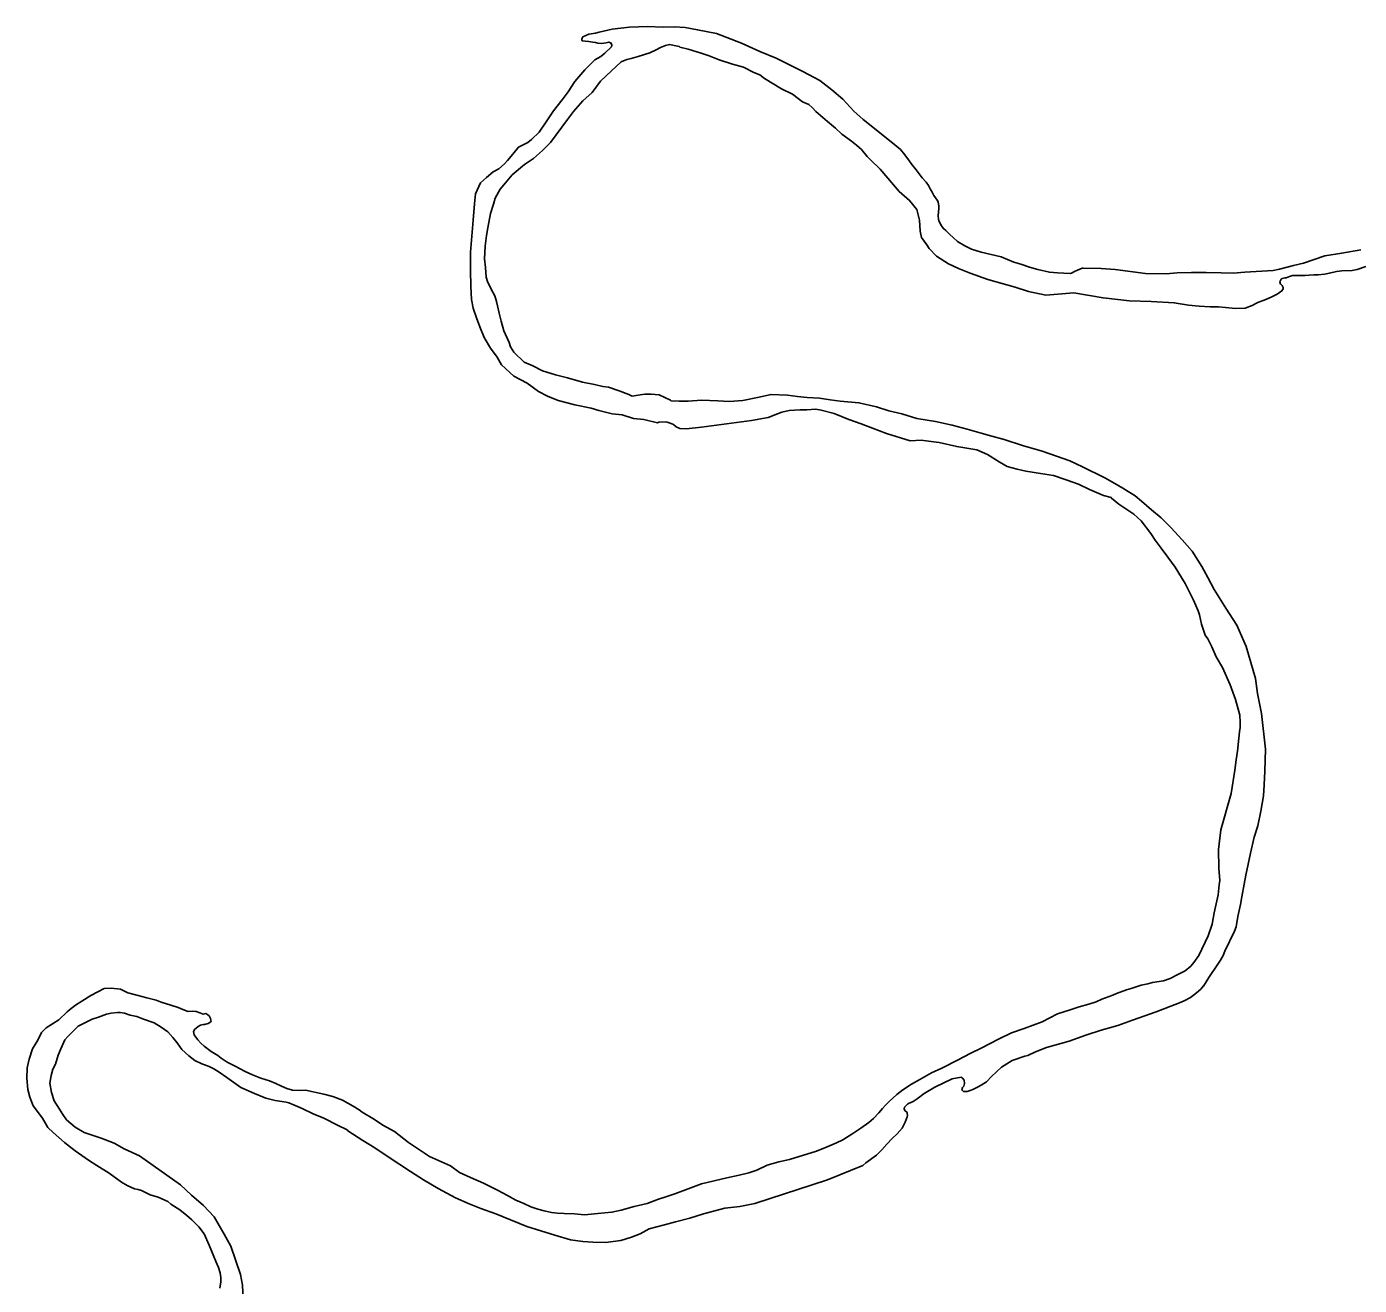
# Model space of a CAD drawing. Extents: x 31699 to 244310, y -8841 to 11474.
# Drawn here: x 146920.3 to 147214.7, y -2927.1 to -2649.1 of the extents above; entities that cross this region are included whole.
import ezdxf

# ---------------------------------------------------------------- set-up
doc = ezdxf.new("R2010")
doc.units = 0
doc.layers.add('R_Draft', color=7, linetype='Continuous')

msp = doc.modelspace()

# ---------------------------------------------------------------- linework, layer by layer
at = {"layer": 'R_Draft'}
for points in [[(147044.51, -2652.37), (147043.71, -2652.32), (147043.11, -2652.2), (147043.04, -2652.2), (147042.97, -2652), (147042.97, -2651.8), (147043.16, -2651.33), (147044.48, -2650.77), (147046, -2650.53), (147046.8, -2650.32), (147049.65, -2649.65), (147053.5, -2649.17), (147057.42, -2649.08), (147060.89, -2649.2), (147063.35, -2649.15), (147065.75, -2649.23), (147068.5, -2649.77), (147072.71, -2650.61), (147078.22, -2652.69), (147082.25, -2654.54), (147085.88, -2656.06), (147088.85, -2657.53), (147091.74, -2659), (147095.52, -2660.99), (147098.16, -2663.06), (147100.6, -2665.08), (147103.06, -2667.76), (147105.1, -2669.59), (147111.61, -2674.78), (147113.31, -2676.21), (147114.26, -2677.39), (147115.29, -2678.77), (147115.84, -2679.5), (147116.8, -2680.68), (147117.21, -2681.27), (147118.11, -2682.45), (147118.99, -2683.43), (147119.54, -2684.15), (147119.89, -2684.88), (147120.31, -2685.6), (147120.66, -2686.4), (147121.41, -2687.38), (147121.62, -2687.78), (147121.77, -2688.71), (147121.79, -2689.24), (147121.74, -2690.05), (147121.62, -2690.85), (147121.71, -2691.58), (147121.78, -2691.98), (147122.06, -2692.51), (147122.34, -2692.97), (147122.82, -2693.69), (147123.36, -2694.08), (147123.77, -2694.54), (147124.25, -2695), (147124.93, -2695.65), (147125.95, -2696.56), (147127.56, -2697.46), (147128.98, -2698.23), (147131.13, -2698.92), (147135.54, -2699.95), (147138.37, -2701.09), (147139.91, -2701.53), (147141.86, -2702.22), (147143.66, -2702.71), (147146.21, -2703.32), (147148.01, -2703.48), (147149.41, -2703.52), (147150.88, -2703.62), (147151.08, -2703.55), (147151.73, -2703.13), (147152.46, -2702.85), (147153.45, -2702.43), (147153.65, -2702.42), (147157.64, -2702.47), (147160.78, -2702.73), (147167.46, -2703.59), (147171.99, -2703.69), (147174.45, -2703.43), (147177.64, -2703.36), (147180.84, -2703.36), (147184.17, -2703.48), (147186.84, -2703.49), (147189.36, -2703.3), (147195.62, -2702.96), (147197.01, -2702.67), (147200.12, -2701.8), (147202.31, -2701.35), (147207.07, -2699.71), (147210.78, -2699.09), (147215.03, -2698.39)], [(147163.56, -2755.88), (147161.53, -2754.52), (147159.91, -2753.22), (147159.84, -2753.09), (147158.16, -2752.66), (147155.07, -2751.32), (147152.64, -2750.11), (147149.89, -2749.17), (147147.14, -2748.23), (147144.27, -2747.76), (147140.99, -2747.23), (147139.12, -2746.8), (147136.91, -2746.19), (147135.15, -2745.22), (147132.58, -2743.54), (147130.16, -2742.53), (147125.75, -2741.83), (147121.87, -2740.91), (147119.53, -2740.63), (147117.93, -2740.4), (147115.47, -2740.52), (147110.24, -2738.9), (147107.15, -2737.77), (147104.66, -2736.82), (147101.91, -2735.88), (147098.69, -2734.55), (147095.81, -2733.81), (147094.6, -2733.57), (147092.61, -2733.68), (147091.08, -2733.72), (147088.75, -2733.83), (147087.16, -2734.2), (147086.17, -2734.56), (147084.12, -2735.41), (147080.41, -2736.09), (147069.38, -2737.53), (147065.99, -2737.88), (147064.59, -2737.84), (147063.79, -2737.46), (147063.18, -2736.94), (147062.44, -2736.62), (147061.77, -2736.43), (147061.36, -2736.38), (147059.97, -2736.47), (147059.64, -2736.55), (147056.62, -2735.81), (147054.35, -2735.6), (147051.87, -2734.85), (147049.67, -2734.57), (147046.72, -2733.83), (147045.05, -2733.33), (147041.37, -2732.61), (147037.75, -2731.63), (147035.4, -2730.68), (147033.38, -2729.65), (147030.87, -2727.84), (147027.91, -2726.24), (147025.19, -2723.76), (147024.28, -2722.11), (147022.77, -2720.07), (147021.39, -2717.77), (147020.41, -2715.39), (147019.7, -2713.4), (147018.92, -2711.28), (147018.61, -2709.35), (147018.41, -2706.49), (147018.4, -2702.88), (147018.37, -2698.88), (147018.95, -2691.79), (147019.27, -2688.24), (147019.48, -2685.97), (147020.56, -2683.54), (147021.87, -2682.38), (147023.37, -2681.14), (147024.62, -2680.51), (147025.86, -2679.35), (147026.52, -2678.67), (147027.75, -2677.24), (147028.98, -2675.68), (147031.02, -2674.63), (147031.87, -2674.01), (147033.5, -2672.37), (147035.11, -2670.07), (147036.73, -2667.69), (147038.6, -2665.25), (147039.9, -2663.49), (147041.44, -2661.18), (147043.65, -2658.6), (147045.8, -2656.41), (147047.18, -2655.65), (147048.03, -2654.96), (147049.47, -2653.53), (147049.59, -2653.19), (147049.45, -2652.73), (147048.91, -2652.47), (147048.31, -2652.62), (147047.32, -2652.77), (147046.52, -2652.72), (147045.98, -2652.6), (147045.38, -2652.48), (147044.51, -2652.37)], [(147168.73, -2709.77), (147163.93, -2709.61), (147158.06, -2709), (147151.64, -2707.88), (147145.46, -2708.41), (147141.57, -2707.56), (147138.69, -2706.63), (147136.81, -2706.13), (147132.59, -2704.96), (147128.7, -2703.51), (147126.14, -2702.5), (147123.92, -2701.48), (147121.29, -2699.8), (147119.65, -2698.04), (147119.17, -2697.25), (147118, -2695.67), (147117.7, -2694.27), (147117.51, -2691.81), (147116.93, -2689.48), (147115.35, -2687.45), (147113.05, -2685.5), (147108.81, -2680.52), (147106.63, -2678.43), (147105.95, -2677.78), (147104.71, -2676.2), (147103.63, -2675.23), (147102.54, -2674.38), (147100.38, -2672.83), (147098.95, -2671.52), (147097.18, -2670.03), (147094.67, -2667.81), (147093.92, -2667.03), (147093.1, -2666.25), (147091.69, -2665.68), (147089.46, -2663.99), (147087.03, -2662.78), (147083.32, -2660.52), (147082.24, -2659.74), (147080.96, -2659.24), (147078.67, -2658.02), (147076.26, -2657.34), (147073.31, -2656.4), (147071.09, -2655.52), (147069.34, -2654.96), (147066.46, -2654.02), (147064.58, -2653.59), (147064.45, -2653.46), (147063.31, -2653.22), (147062.37, -2653.04), (147061.45, -2653.26), (147060.32, -2653.69), (147059.34, -2654.18), (147057.95, -2654.87), (147055.37, -2655.67), (147053.85, -2656.1), (147052.92, -2656.32), (147051.67, -2656.88), (147049.52, -2658.8), (147047.1, -2661.12), (147045.23, -2663.63), (147043.2, -2665.48), (147041.12, -2667.8), (147039.77, -2669.56), (147036.02, -2674.65), (147034.26, -2676.43), (147032.3, -2678.21), (147030.26, -2679.52), (147027.58, -2681.78), (147026.09, -2683.55), (147024.92, -2684.98), (147023.84, -2686.94), (147023.47, -2688.28), (147022.78, -2690.37), (147022.18, -2693.52), (147021.89, -2695.19), (147021.61, -2697.54), (147021.47, -2700.34), (147021.65, -2702.27), (147021.83, -2704.41), (147022.12, -2705.4), (147022.95, -2707.05), (147023.72, -2708.5), (147024.08, -2709.76), (147024.3, -2710.76), (147024.73, -2712.35), (147025.17, -2714.15), (147025.75, -2716.27), (147026.94, -2718.85), (147027.23, -2719.78), (147027.92, -2720.96), (147030.24, -2723.18), (147032.12, -2724.01), (147034.27, -2725.09), (147037.16, -2725.96), (147039.77, -2726.64), (147043.12, -2727.63), (147045.73, -2728.11), (147047.6, -2728.54), (147048.87, -2728.71), (147051.22, -2729.52), (147053.37, -2730.34)], [(147216.11, -2702.04), (147214.19, -2702.69), (147213.06, -2702.91), (147210.8, -2703.03), (147209.61, -2703.19), (147208.08, -2703.49), (147206.96, -2703.71), (147205.56, -2703.88), (147204.63, -2703.9), (147203.56, -2703.99), (147202.7, -2704.07), (147201.7, -2704.03), (147200.44, -2704.06), (147199.9, -2704.07), (147199.24, -2704.28), (147198.85, -2704.43), (147198.52, -2704.57), (147198.25, -2704.57), (147197.65, -2704.72), (147197.52, -2704.79), (147197.39, -2704.86), (147197.14, -2705.47), (147197.28, -2705.93), (147197.35, -2705.93), (147197.62, -2706.26), (147197.83, -2706.72), (147197.84, -2706.99), (147197.58, -2707.46), (147196.53, -2708.15), (147195.21, -2708.85), (147193.63, -2709.48), (147192.37, -2709.91), (147191.78, -2710.19), (147190.99, -2710.68), (147189.47, -2711.24), (147187.35, -2711.36), (147185.08, -2711.14), (147183.54, -2710.97), (147181.74, -2710.95), (147179.27, -2710.8), (147176.94, -2710.59), (147173.8, -2710.06), (147168.73, -2709.77)], [(147053.37, -2730.34), (147054.04, -2730.66), (147055.84, -2730.36), (147056.9, -2730.27), (147058.23, -2730.24), (147060.03, -2730.4), (147062.52, -2731.61), (147062.66, -2731.74), (147064.46, -2731.83), (147066.46, -2731.79), (147069.38, -2731.59), (147072.98, -2731.71), (147075.52, -2731.86), (147078.51, -2731.66), (147081.76, -2730.98), (147084.74, -2730.32), (147088.41, -2730.5), (147090.61, -2730.79), (147092.75, -2731.01), (147095.41, -2731.15), (147097.82, -2731.5), (147100.02, -2731.78), (147104.16, -2732.16), (147108.04, -2733.01), (147110.73, -2733.95), (147113.61, -2734.62), (147116.96, -2735.61), (147121.04, -2736.32), (147124.78, -2737.11), (147128.07, -2737.97), (147131.15, -2738.84), (147133.49, -2739.52), (147136.24, -2740.26), (147140.27, -2741.57), (147144.62, -2742.81), (147147.78, -2743.94), (147150.73, -2745.01), (147153.56, -2746.28), (147158.47, -2748.71), (147160.7, -2750), (147162.45, -2751.03), (147165.16, -2752.7), (147166.58, -2753.87), (147168.75, -2755.76), (147170.93, -2757.58), (147173.04, -2759.67), (147175.56, -2762.42), (147177.75, -2764.91), (147179.89, -2768.33), (147181.21, -2770.71), (147182.6, -2773.41), (147185.22, -2777.49), (147187.63, -2781.25), (147189.67, -2786.01), (147191.76, -2793.04), (147192.17, -2796.37), (147193.06, -2800.75), (147193.97, -2808.68), (147193.81, -2813.55), (147193.68, -2816.56), (147193.47, -2818.97), (147192.95, -2822.38), (147192.22, -2825.6), (147191.47, -2828.09), (147190.62, -2831.65), (147189.6, -2836.48), (147189.24, -2838.49), (147188.7, -2841.24), (147188.41, -2842.98), (147187.87, -2845.59), (147187.45, -2847.87), (147187.07, -2848.82), (147184.97, -2853.27), (147184.6, -2854.21), (147184.02, -2855.23), (147183.44, -2856.17), (147181.44, -2859.09), (147180.28, -2860.98), (147180.22, -2860.92), (147179.7, -2861.66), (147178.72, -2862.49), (147177.41, -2863.52), (147175.96, -2864.22), (147174.97, -2864.7), (147169.82, -2866.69), (147164.6, -2868.54), (147161.3, -2869.68), (147157.66, -2870.7), (147154.29, -2871.84), (147150.59, -2873.12), (147145.56, -2874.57), (147143.18, -2875.49), (147141.47, -2876.33), (147140.8, -2876.48), (147137.96, -2877.41), (147135.66, -2878.86), (147133.44, -2880.98), (147132.34, -2882.14), (147131.16, -2882.9), (147130.17, -2883.39), (147129.31, -2883.81)], [(147051.65, -2910.49), (147054.5, -2909.63), (147057.41, -2909.03), (147059.92, -2908.04), (147061.51, -2907.54), (147063.49, -2906.83), (147069.37, -2904.69), (147075, -2903.3), (147077.72, -2902.71), (147079.84, -2902.26), (147081.62, -2901.62), (147083.86, -2900.57), (147086.44, -2899.78), (147088.83, -2899.26), (147090.02, -2898.9), (147092.67, -2898.1), (147094.78, -2897.45), (147097.16, -2896.47), (147099.21, -2895.62), (147100.59, -2894.92), (147102.82, -2893.54), (147104.59, -2892.36), (147106.36, -2891.12), (147107.34, -2890.23), (147108.58, -2889.01), (147109.36, -2887.99), (147110.01, -2887.3), (147110.86, -2886.48), (147112.55, -2884.91), (147113.86, -2883.88), (147115.77, -2882.64), (147117.61, -2881.6), (147120.17, -2880.14), (147122.48, -2879.08), (147126.1, -2877.27), (147128.74, -2875.88), (147131.3, -2874.62), (147134.99, -2872.73), (147137.83, -2871.33), (147140.67, -2870.34), (147144.63, -2868.85), (147147.99, -2867.1), (147150.57, -2866.31), (147152.82, -2865.6), (147154.93, -2864.95), (147156.52, -2864.45), (147157.77, -2863.88), (147160.22, -2862.96), (147161.01, -2862.61), (147163.25, -2861.83), (147164.25, -2861.54), (147165.63, -2861.04), (147166.49, -2860.75), (147167.95, -2860.45), (147169.01, -2860.16), (147171.4, -2859.84), (147172.92, -2859.34), (147174.57, -2858.44), (147176.21, -2857.6), (147177.46, -2856.57), (147178.1, -2855.76), (147179.2, -2854.26), (147181.3, -2849.88), (147182.18, -2847.32), (147182.59, -2844.84), (147183.5, -2840.82), (147183.72, -2838.61), (147183.83, -2837.67), (147183.63, -2834.94), (147183.54, -2830.8), (147184.11, -2826.45), (147186.33, -2818.46), (147187.15, -2813.3), (147187.5, -2811.02), (147187.79, -2809.08), (147188.06, -2806.2), (147188.23, -2804.8), (147188.34, -2803.86), (147188.38, -2802.79), (147188.28, -2801.12), (147187.33, -2797.67), (147186.13, -2794.43), (147184.45, -2790.6), (147183.06, -2788.29), (147182.08, -2786.04), (147181.18, -2784.26), (147180.62, -2783.47), (147180.12, -2781.95), (147179.84, -2781.02), (147179.39, -2779.02), (147179.04, -2778.1), (147178.05, -2775.72), (147176.18, -2772.09), (147173.96, -2768.46), (147172.38, -2766.23), (147170.94, -2764.26), (147169.57, -2762.49), (147168.6, -2761.04), (147166.48, -2758.22), (147164.85, -2756.72), (147163.56, -2755.88)], [(146925.04, -2892.2), (146923.8, -2890.16), (146921.74, -2887.4), (146921.03, -2885.55), (146920.59, -2883.82), (146920.34, -2881.29), (146920.42, -2879.02), (146920.91, -2877.14), (146921.59, -2874.85), (146922.81, -2872.96), (146923.64, -2871.27), (146924.68, -2870.18), (146927.44, -2868.45), (146929.27, -2866.67), (146929.79, -2866.26), (146931.1, -2865.23), (146932.55, -2864.33), (146934.52, -2863.08), (146937.48, -2861.55), (146939.01, -2861.45), (146941.08, -2861.67), (146942.69, -2862.5), (146944.64, -2862.99), (146946.85, -2863.55), (146948.92, -2864.1), (146950.07, -2864.54), (146952.21, -2865.16), (146953.82, -2865.73), (146954.83, -2866.17), (146955.77, -2866.55), (146956.04, -2866.61), (146956.97, -2866.53), (146957.77, -2866.58), (146958.58, -2866.89), (146959.32, -2867.21), (146959.91, -2867.06), (146960.38, -2867.32), (146960.66, -2867.58), (146960.73, -2867.71), (146960.93, -2868.11), (146961.01, -2868.51), (146961.08, -2868.84), (146961.02, -2868.91), (146960.43, -2869.25), (146959.63, -2869.47), (146959.3, -2869.48), (146958.7, -2869.63), (146958.18, -2869.9), (146957.78, -2870.25), (146957.46, -2870.52), (146957.2, -2870.99), (146957.35, -2871.73), (146957.7, -2872.25), (146958.11, -2872.84), (146958.79, -2873.56), (146959.54, -2874.28), (146961.1, -2875.45), (146962.58, -2876.35), (146963.26, -2876.87), (146964.61, -2877.77), (146966.36, -2878.67), (146968.59, -2879.82), (146970.2, -2880.59), (146972.08, -2881.35), (146973.96, -2881.9), (146975.37, -2882.47), (146976.65, -2883.05), (146977.8, -2883.62), (146979.07, -2883.99), (146980.67, -2884.03), (146981.93, -2884), (146985.95, -2884.84), (146987.96, -2885.4), (146990.11, -2886.15), (146992.47, -2887.5), (146993.75, -2888.34), (146994.43, -2888.86), (146997.13, -2890.47), (146999.02, -2891.7), (147001.58, -2893.11), (147004.7, -2895.51), (147009.3, -2898.61), (147013.94, -2900.71), (147015.9, -2902.14), (147018.39, -2903.28), (147021.22, -2904.49), (147024.31, -2906.02), (147026.54, -2907.24), (147028.36, -2908.27), (147030.11, -2909.03), (147031.66, -2909.73), (147033.26, -2910.23), (147034.6, -2910.6), (147036.28, -2910.97), (147037.61, -2911.14), (147039.08, -2911.24), (147041.35, -2911.25), (147043.55, -2911.47), (147046.47, -2911.21), (147049.6, -2910.94), (147051.65, -2910.49)], [(147129.31, -2883.81), (147128.52, -2884.09), (147128.06, -2884.23), (147127.26, -2884.25), (147126.85, -2883.93), (147127.04, -2883.39), (147127.3, -2883.12), (147127.48, -2882.51), (147127.4, -2881.78), (147127.06, -2881.32), (147126.79, -2881.19), (147126.72, -2881.13), (147124.73, -2881.5), (147120.91, -2883.32), (147118.54, -2884.71), (147117.04, -2885.88), (147116.12, -2886.5), (147115.13, -2886.92), (147114.87, -2887.06), (147114.47, -2887.47), (147114.21, -2887.75), (147114.16, -2888.08), (147114.3, -2888.48), (147114.77, -2888.87), (147114.84, -2889.07), (147114.86, -2889.6), (147114.79, -2889.87), (147114.35, -2891.01), (147113.72, -2892.36), (147112.61, -2893.59), (147111.51, -2894.68), (147110.33, -2895.91), (147109.23, -2897.14), (147108.06, -2898.36), (147105.7, -2900.02), (147104.98, -2900.63), (147097.19, -2903.74), (147081.19, -2908.97), (147077.87, -2909.65), (147074.55, -2910.05), (147069.85, -2911.29), (147066.81, -2912.23), (147063.63, -2913.03), (147061.18, -2913.69), (147057.8, -2914.63), (147055.83, -2915.67), (147053.92, -2916.45), (147051.53, -2917.17), (147048.21, -2917.58), (147045.35, -2917.51), (147043.15, -2917.42), (147040.48, -2917.02), (147036.99, -2916.02), (147030.82, -2914.09), (147023.96, -2911.31), (147020.67, -2910.11), (147018.06, -2909.1), (147015.03, -2907.77), (147011.25, -2905.71), (147008.01, -2903.78), (147005.11, -2901.91), (147000.17, -2898.68), (146997.27, -2896.74), (146994.57, -2895.07), (146991.26, -2892.94), (146991.12, -2892.74), (146988.96, -2891.72), (146986, -2890.12), (146983.65, -2889.17), (146981.22, -2888.02), (146979.61, -2887.39), (146978.26, -2886.75), (146977.66, -2886.63), (146975.19, -2886.22), (146973.18, -2885.73), (146970.63, -2884.72), (146967.67, -2883.38), (146964.55, -2881.18), (146962.86, -2880.01), (146961.71, -2879.24), (146960.64, -2878.73), (146959.03, -2878.16), (146957.48, -2877.4), (146956.19, -2876.42), (146954.63, -2874.99), (146953.6, -2873.54), (146952.64, -2872.36), (146951.54, -2871.12), (146950.05, -2870.02), (146948.5, -2869.12), (146946.15, -2868.3), (146944.68, -2867.73), (146943.2, -2867.37), (146941.93, -2866.99), (146940.93, -2866.81), (146940.39, -2866.83), (146939, -2866.99), (146937.94, -2867.21), (146936.22, -2867.85), (146934.83, -2868.28), (146931.74, -2869.82)], [(146931.74, -2869.82), (146929.46, -2872.14), (146928.74, -2872.89), (146927.92, -2874.85), (146927.28, -2876.26), (146926.73, -2878.21), (146926.09, -2879.36), (146925.72, -2880.7), (146925.49, -2882.44), (146925.8, -2884.51), (146926.44, -2886.36), (146927.61, -2888.14), (146928.31, -2889.32), (146929.13, -2890.51), (146931.03, -2892.13), (146933.06, -2893.29), (146936.81, -2894.54), (146939.64, -2895.68), (146941.86, -2896.9), (146945.23, -2898.5), (146954.29, -2904.9), (146956.74, -2907.19), (146959.39, -2909.46), (146961.78, -2911.95), (146963.93, -2915.77), (146965.45, -2918.41), (146967.59, -2924.7), (146968.04, -2927.03), (146968.18, -2930.16)], [(146962.99, -2927.68), (146963.23, -2926.27), (146963.21, -2925.33), (146963.05, -2924.34), (146962.69, -2923.14), (146962.2, -2921.95), (146960.65, -2918.18), (146959.53, -2915.67), (146958.36, -2914.16), (146956.8, -2912.59), (146955.71, -2911.68), (146954.15, -2910.38), (146952.19, -2909.16), (146951.51, -2908.57), (146950.84, -2908.25), (146949.36, -2907.62), (146947.62, -2907.12), (146945.73, -2906.16), (146944.99, -2905.91), (146944.19, -2905.73), (146943.38, -2905.41), (146942.57, -2905.03), (146942.51, -2905.03), (146941.29, -2904.32), (146938.59, -2902.31), (146935.82, -2900.64), (146933.99, -2899.41), (146931.02, -2897.34), (146928.71, -2895.52), (146926.2, -2893.31), (146925.04, -2892.2)]]:
    msp.add_lwpolyline(points, dxfattribs=at)

doc.saveas('drawing.dxf')
